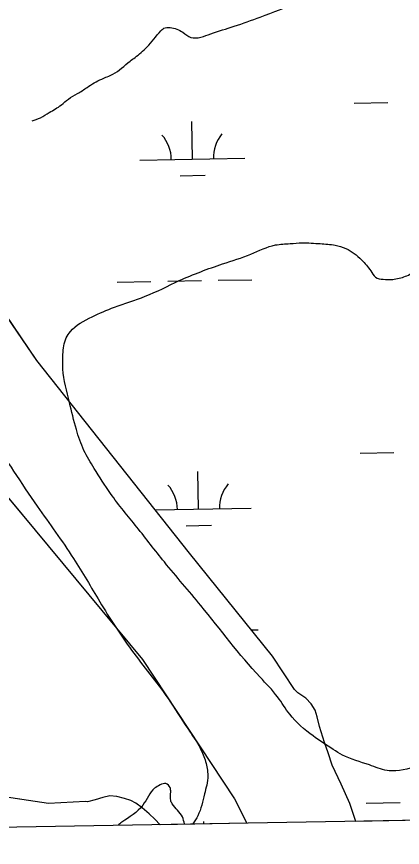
# Model space of a CAD drawing. Extents: x 3892998 to 3931244, y 278583 to 304547.
# Drawn here: x 3922243 to 3922609, y 284428 to 285218 of the extents above; entities that cross this region are included whole.
import ezdxf

# ---------------------------------------------------------------- set-up
doc = ezdxf.new("R2010")
doc.units = 0
for name, color, linetype in [('V-GRID-FRAM', 7, 'Continuous'), ('V-RIVR-EDGE', 7, 'Continuous'), ('V-TOPO-SHOR', 7, 'Continuous'), ('V-WETL-SWMP', 7, 'Continuous')]:
    doc.layers.add(name, color=color, linetype=linetype)

msp = doc.modelspace()

# ---------------------------------------------------------------- linework, layer by layer
at = {"layer": 'V-GRID-FRAM'}
msp.add_lwpolyline([(3896958.37, 302195.16), (3928823.64, 302746.74), (3929146.26, 284567.1), (3897265.12, 284015.24), (3896958.37, 302195.16)], dxfattribs=at)
at = {"layer": 'V-RIVR-EDGE'}
for points in [[(3922355.19, 285179.11), (3922366.5, 285188.84), (3922379.77, 285204.47), (3922382.56, 285206.9), (3922388.48, 285207.59), (3922400.65, 285203.03), (3922408.3, 285198.14), (3922417.7, 285198.46), (3922427.1, 285201.57), (3922449.4, 285208.83), (3922474.14, 285217.47), (3922510.72, 285232), (3922534.42, 285242.73), (3922560.56, 285256.94), (3922573.82, 285266.65), (3922579.05, 285273.25), (3922581.85, 285277.77), (3922581.86, 285282.3), (3922577.69, 285285.79), (3922561.68, 285286.87), (3922558.21, 285289.32), (3922557.87, 285293.84), (3922561.72, 285300.8), (3922568.01, 285311.57), (3922569.08, 285321.66), (3922571.2, 285333.15), (3922576.79, 285341.84), (3922590.4, 285355.03), (3922598.78, 285365.1), (3922604.02, 285372.75), (3922612.06, 285389.44), (3922622.2, 285404.73), (3922630.25, 285423.51), (3922634.82, 285442.29), (3922634.83, 285447.17), (3922634.5, 285452.04), (3922637.31, 285464.57), (3922638.04, 285476.4), (3922638.75, 285482.66), (3922638.77, 285490.67), (3922636.35, 285499.38), (3922625.93, 285504.97), (3922614.44, 285505), (3922607.47, 285501.54), (3922601.52, 285490.07), (3922594.87, 285474.07), (3922592.08, 285473.73), (3922587.21, 285475.83), (3922584.44, 285481.06), (3922582.37, 285486.63), (3922574.73, 285493.96), (3922568.82, 285497.81), (3922559.78, 285504.09), (3922549.35, 285509.34), (3922545.53, 285513.53), (3922544.5, 285518.75), (3922544.52, 285523.97), (3922542.44, 285529.55), (3922536.54, 285536.18), (3922532.02, 285538.28), (3922525.75, 285538.29), (3922518.79, 285536.57), (3922516, 285533.44), (3922510.77, 285532.76), (3922503.81, 285533.12), (3922502.77, 285535.56), (3922501.41, 285548.45), (3922498.98, 285552.28), (3922494.12, 285554.38), (3922489.24, 285554.39), (3922479.84, 285552.68), (3922474.27, 285552.69), (3922468.71, 285554.79), (3922454.1, 285561.44), (3922440.2, 285569.48), (3922432.54, 285571.24), (3922420.71, 285571.27), (3922410.61, 285568.51), (3922399.78, 285556.01), (3922383.36, 285530.29), (3922377.07, 285522.3), (3922365.92, 285515.02), (3922356.52, 285514.34), (3922349.21, 285515.41), (3922338.78, 285522.04), (3922336.35, 285522.05), (3922331.82, 285521.71), (3922326.24, 285515.81), (3922321.35, 285511.3), (3922315.08, 285508.18), (3922294.88, 285506.84), (3922287.91, 285500.94), (3922284.43, 285501.29), (3922274.34, 285505.84), (3922271.91, 285508.63), (3922271.58, 285512.81), (3922277.18, 285527.42), (3922282.07, 285532.28), (3922289.74, 285537.83), (3922295.32, 285543.39), (3922297.43, 285549.3), (3922296.04, 285551.04), (3922291.51, 285551.4), (3922280.7, 285542.03), (3922273.04, 285541.35), (3922258.09, 285547.31), (3922252.18, 285551.85), (3922246.61, 285553.6), (3922240.7, 285553.27), (3922229.54, 285548.07), (3922226.41, 285547.04), (3922215.62, 285549.15), (3922211.44, 285548.82), (3922204.82, 285546.4), (3922192.63, 285540.86), (3922177.3, 285535.67), (3922166.15, 285533.26), (3922150.13, 285529.13), (3922135.51, 285528.81), (3922124.01, 285525.71), (3922115.3, 285519.81), (3922111.46, 285518.43), (3922105.19, 285517.4), (3922099.98, 285521.94), (3922090.58, 285519.18), (3922090.23, 285518.13), (3922094.03, 285506.99), (3922101.63, 285483.64), (3922103.67, 285463.1), (3922101.87, 285440.83), (3922098.35, 285425.52), (3922097.29, 285419.6), (3922097.63, 285414.73), (3922103.54, 285412.28), (3922100.39, 285404.98), (3922098.63, 285396.97), (3922097.21, 285384.79), (3922095.11, 285379.23), (3922090.93, 285377.85), (3922087.45, 285381.34), (3922081.19, 285380.66), (3922075.27, 285382.41), (3922071.8, 285386.25), (3922070.77, 285390.78), (3922081.25, 285405.37), (3922086.14, 285413.02), (3922088.95, 285423.11), (3922087.58, 285432.16), (3922079.93, 285438.1), (3922074.73, 285443.68), (3922074.39, 285447.51), (3922071.62, 285452.74), (3922070.93, 285457.96), (3922070.95, 285463.53), (3922072.7, 285470.49), (3922074.81, 285476.4), (3922071.69, 285481.28), (3922056.76, 285498.72), (3922051.2, 285501.52), (3922045.98, 285501.88), (3922028.57, 285500.19), (3922023, 285502.29), (3922019.18, 285505.78), (3922017.13, 285518.66), (3922017.83, 285519.71), (3922026.88, 285522.82), (3922030.03, 285528.73), (3922033.89, 285540.9), (3922032.53, 285554.13), (3922032.89, 285560.05), (3922034.3, 285564.57), (3922042.32, 285571.86), (3922048.25, 285577.42), (3922068.46, 285581.89), (3922082.74, 285585.34), (3922105.74, 285596.07), (3922153.13, 285618.58)], [(3922257.37, 285118.8), (3922265.39, 285121.91), (3922273.75, 285126.76), (3922285.26, 285134.04), (3922291.89, 285139.6), (3922300.6, 285144.8), (3922309.67, 285150.69), (3922323.61, 285158.66), (3922334.07, 285163.16), (3922350.46, 285175.65), (3922355.19, 285179.11)], [(3922357.02, 284732.85), (3922332.04, 284764.59), (3922316.43, 284788.65), (3922306.73, 284805.73), (3922299.47, 284825.59), (3922292.92, 284851.36), (3922286.73, 284883.06), (3922286.76, 284896.98), (3922289.93, 284912.64), (3922293.78, 284918.55), (3922314.35, 284932.77), (3922335.61, 284941.77), (3922364.87, 284952.14), (3922397.28, 284967.02), (3922438.4, 284982.94), (3922465.23, 284992.27), (3922488.57, 285000.91), (3922502.5, 285002.27), (3922513.99, 285002.94), (3922531.04, 285002.2), (3922545.31, 285000.77), (3922555.4, 284997.62), (3922570.34, 284986.79), (3922579.02, 284976.32), (3922583.53, 284970.39), (3922590.83, 284968.29), (3922599.88, 284968.26), (3922606.15, 284969.29), (3922617.65, 284973.79), (3922638.22, 284985.92), (3922663.99, 284990.73), (3922684.53, 284992.07), (3922704.37, 284990.28), (3922710.97, 284987.14), (3922716.54, 284986.43), (3922725.24, 284986.4), (3922733.25, 284984.99), (3922742.29, 284980.1), (3922750.62, 284970.68), (3922755.14, 284969.62), (3922766.63, 284969.59), (3922775.32, 284967.48), (3922779.84, 284963.64), (3922784, 284957.02), (3922789.56, 284951.09)], [(3922789.56, 284951.09), (3922801.39, 284952.1), (3922814.62, 284951.37), (3922822.62, 284949.26), (3922825.05, 284944.73), (3922825.73, 284937.77), (3922829.19, 284929.06), (3922835.44, 284924.52), (3922851.78, 284917.51), (3922858.38, 284911.23), (3922858.37, 284907.06), (3922859.4, 284900.09), (3922864.96, 284897.29), (3922871.91, 284891.01), (3922872.59, 284883.7), (3922870.47, 284874.65), (3922868.01, 284865.26), (3922868, 284858.65), (3922871.81, 284853.07), (3922878.41, 284846.09), (3922887.44, 284838.06), (3922890.56, 284832.48), (3922892.98, 284824.12), (3922893.64, 284810.89), (3922891.18, 284799.76), (3922891.15, 284788.62), (3922890.41, 284770.17), (3922888.29, 284760.78), (3922884.8, 284755.57), (3922876.44, 284751.06), (3922868.42, 284746.56), (3922858.64, 284734.74), (3922851.99, 284718.75), (3922849.86, 284704.48), (3922847.39, 284688.47), (3922845.6, 284670.73), (3922834.08, 284655.09), (3922803.38, 284629.41), (3922776.17, 284604.06), (3922760.11, 284588.09), (3922745.47, 284577.33), (3922703.98, 284553.07), (3922669.82, 284533.31), (3922629.73, 284509.04), (3922602.9, 284501.1), (3922594.55, 284501.47), (3922577.86, 284506.73), (3922552.12, 284516.2), (3922543.43, 284521.44), (3922524.32, 284534.37), (3922502.09, 284554.96), (3922490.64, 284571.35), (3922473.98, 284590.19), (3922417.75, 284658.21), (3922383.05, 284699.72), (3922357.02, 284732.85)], [(3922150.34, 284909.5), (3922168.04, 284888.22), (3922191.98, 284856.49), (3922220.77, 284814.99), (3922239.84, 284786.05), (3922262.39, 284752.58), (3922296.73, 284703.06), (3922321.69, 284661.93), (3922351.86, 284615.9), (3922386.55, 284569.87), (3922405.28, 284541.28), (3922417.07, 284522.8), (3922422.26, 284509.9), (3922424.32, 284496.67), (3922423.25, 284487.62), (3922421.14, 284479.27), (3922414.82, 284458.4), (3922410.16, 284450.8)], [(3922402.13, 284450.66), (3922400.2, 284457.4), (3922390.49, 284469.95), (3922389.1, 284473.09), (3922389.12, 284481.09), (3922388.43, 284485.27), (3922384.61, 284489.11), (3922379.04, 284487.73), (3922373.81, 284484.61), (3922362.63, 284468.63), (3922342.75, 284452.32), (3922339.06, 284449.57)]]:
    msp.add_spline(points, degree=3, dxfattribs=at)
at = {"layer": 'V-TOPO-SHOR'}
for points in [[(3921515.41, 285575.08), (3921664.14, 285439.97), (3921739.44, 285348.64), (3921751.84, 285334.06), (3921760.02, 285321.92), (3921900.8, 285154.46), (3922092.72, 284928.99), (3922116.16, 284909.36), (3922135.56, 284894.25), (3922141.48, 284887.47), (3922148.88, 284875.56), (3922156.04, 284862.87), (3922159.88, 284856.53), (3922165.09, 284847.92), (3922171.37, 284838.3), (3922185.72, 284819.39), (3922248.04, 284744.7), (3922362.2, 284606.85), (3922449.77, 284474.55), (3922461.44, 284451.38)], [(3922564.9, 284453.18), (3922559.09, 284470.15), (3922550.99, 284488.44), (3922542.38, 284506.44), (3922538.63, 284518.17), (3922535.2, 284528.11), (3922530.29, 284543.41), (3922528.17, 284552.61), (3922526.15, 284558.73), (3922522.6, 284564.79), (3922517.51, 284570.29), (3922509.86, 284575.44), (3922506.66, 284578.42), (3922485.73, 284610.18), (3922406.85, 284708.01), (3922261.89, 284891.2), (3922210.06, 284967.01)], [(3922374.12, 284455.4), (3922368.77, 284460.39), (3922361.85, 284466.1), (3922356, 284470.56), (3922351.26, 284472.98), (3922345.25, 284474.85), (3922337.94, 284476.93), (3922331.19, 284477.47), (3922324.53, 284475.69), (3922317.35, 284473.63), (3922309.92, 284471.57), (3922308.1, 284472.02), (3922272.98, 284470.04), (3922211.61, 284479.32)], [(3922379.23, 284449.96), (3922374.12, 284455.4)]]:
    msp.add_lwpolyline(points, dxfattribs=at)
at = {"layer": 'V-WETL-SWMP'}
for p, q in [((3922563.34, 285135.83), (3922595.34, 285136.38)), ((3922409.65, 285082.42), (3922409.03, 285118.41)), ((3922359.66, 285081.55), (3922459.64, 285083.28)), ((3922397.92, 285066.78), (3922421.92, 285067.2)), ((3922261.89, 284891.21), (3922210.06, 284967.01)), ((3922338.25, 284965.73), (3922370.25, 284966.28)), ((3922386.25, 284966.56), (3922418.24, 284967.12)), ((3922434.24, 284967.39), (3922466.23, 284967.95)), ((3922406.85, 284708.01), (3922261.89, 284891.21)), ((3922185.72, 284819.39), (3922248.04, 284744.7)), ((3922569.1, 284803.2), (3922601.1, 284803.75)), ((3922415.41, 284749.79), (3922414.79, 284785.79)), ((3922374.35, 284749.08), (3922465.4, 284750.66)), ((3922248.04, 284744.7), (3922362.2, 284606.85)), ((3922403.68, 284734.15), (3922427.68, 284734.57)), ((3922485.73, 284610.18), (3922406.85, 284708.01)), ((3922465.55, 284635.21), (3922471.99, 284635.32)), ((3922506.66, 284578.42), (3922485.73, 284610.18)), ((3922362.2, 284606.85), (3922449.77, 284474.55)), ((3922509.86, 284575.44), (3922506.66, 284578.42)), ((3922517.51, 284570.29), (3922509.86, 284575.44)), ((3922522.6, 284564.79), (3922517.51, 284570.29)), ((3922526.16, 284558.73), (3922522.6, 284564.79)), ((3922528.17, 284552.61), (3922526.16, 284558.73)), ((3922530.29, 284543.4), (3922528.17, 284552.61)), ((3922535.2, 284528.11), (3922530.29, 284543.4)), ((3922538.63, 284518.17), (3922535.2, 284528.11)), ((3922542.38, 284506.44), (3922538.63, 284518.17)), ((3922550.99, 284488.44), (3922542.38, 284506.44)), ((3922559.09, 284470.15), (3922550.99, 284488.44)), ((3922272.98, 284470.04), (3922211.61, 284479.32)), ((3922317.35, 284473.63), (3922309.92, 284471.57)), ((3922324.53, 284475.69), (3922317.35, 284473.63)), ((3922331.19, 284477.47), (3922324.53, 284475.69)), ((3922337.94, 284476.93), (3922331.19, 284477.47)), ((3922345.25, 284474.85), (3922337.94, 284476.93)), ((3922351.26, 284472.99), (3922345.25, 284474.85)), ((3922449.77, 284474.55), (3922461.44, 284451.38)), ((3922308.1, 284472.02), (3922272.98, 284470.04)), ((3922309.92, 284471.57), (3922308.1, 284472.02)), ((3922356, 284470.56), (3922351.26, 284472.99)), ((3922361.85, 284466.1), (3922356, 284470.56)), ((3922368.77, 284460.39), (3922361.85, 284466.1)), ((3922564.9, 284453.18), (3922559.09, 284470.15)), ((3922574.86, 284470.58), (3922606.85, 284471.13)), ((3922374.12, 284455.4), (3922368.77, 284460.39)), ((3923066.43, 284461.86), (3922564.9, 284453.18)), ((3922379.23, 284449.96), (3922374.12, 284455.4)), ((3922461.44, 284451.38), (3922379.23, 284449.96)), ((3922420.59, 284450.68), (3922420.54, 284453.16))]:
    msp.add_line(p, q, dxfattribs=at)
for centre, start, end in [((3922354.41, 285081.93), 0.21988, 41.76354), ((3922464.88, 285083.85), 140.21988, 181.76354), ((3922470.64, 284751.22), 140.21988, 181.76354), ((3922360.17, 284749.31), 0.21988, 41.76354)]:
    msp.add_arc(centre, 35.25, start, end, dxfattribs=at)

doc.saveas('drawing.dxf')
